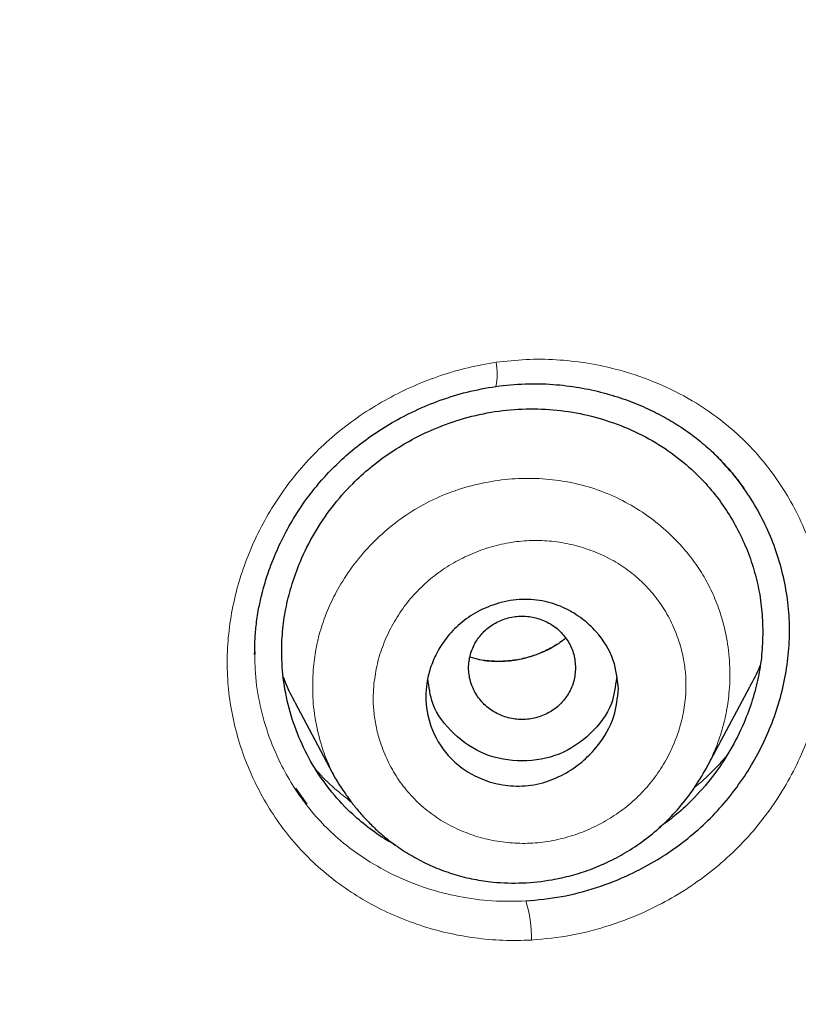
# Model space of a CAD drawing. Header units: millimetres. Extents: x 8 to 830, y 12 to 2106.
# Tile 430 of 624: x 487 to 494, y 1813 to 1823. Entities that reach past the tile are written whole.
import ezdxf

# ---------------------------------------------------------------- set-up
doc = ezdxf.new("R2010")
doc.units = ezdxf.units.MM

msp = doc.modelspace()

# ---------------------------------------------------------------- linework, layer by layer
at = {"color": 8, "linetype": 'Continuous', "lineweight": 0}
msp.add_line((489.2322, 1816.7909), (489.2329, 1816.7225), dxfattribs=at)
msp.add_line((489.2322, 1816.7909), (489.2329, 1816.7225), dxfattribs=at)
at = {"color": 7, "linetype": 'Continuous', "lineweight": 30}
for p, q in [((489.2329, 1816.7225), (489.2331, 1816.7007)), ((489.2329, 1816.7225), (489.2331, 1816.7007)), ((489.233, 1816.712), (489.233, 1816.7062)), ((489.233, 1816.712), (489.233, 1816.7062)), ((493.4479, 1815.6277), (493.8569, 1816.3947)), ((489.6046, 1816.2535), (489.9828, 1815.5437)), ((493.5165, 1815.5679), (493.5165, 1815.5679)), ((493.5165, 1815.5679), (493.5165, 1815.5679)), ((489.6122, 1815.4479), (489.717, 1815.2982)), ((489.6122, 1815.4479), (489.717, 1815.2982)), ((489.907, 1815.4688), (489.9071, 1815.4688)), ((489.907, 1815.4688), (489.9071, 1815.4688))]:
    msp.add_line(p, q, dxfattribs=at)
at = {"color": 8, "linetype": 'Continuous', "lineweight": 0}
for centre, radius, start, end in [((490.9863, 1819.3211), 0.5108, 346.64942, 12.06179), ((490.7568, 1814.0655), 1.0599, 358.07174, 18.14847)]:
    msp.add_arc(centre, radius, start, end, dxfattribs=at)
at = {"color": 7, "linetype": 'Continuous', "lineweight": 30}
for points, knots in [([(510.7345, 1777.283), (511.196, 1778.5113), (512.1144, 1780.956), (513.0981, 1784.7258), (513.8725, 1788.5069), (514.4563, 1792.2995), (514.9429, 1796.4852), (515.2975, 1801.0645), (515.5074, 1806.0295), (515.6025, 1811.5769), (515.5925, 1817.7062), (515.5808, 1824.4363), (515.4774, 1831.185), (515.1582, 1837.9628), (514.6141, 1843.6189), (513.9442, 1848.142), (513.2786, 1851.5396), (512.3994, 1854.9237), (511.2437, 1858.2683), (509.8264, 1861.3448), (508.149, 1864.1086), (506.2557, 1866.5237), (504.0457, 1868.669), (501.6067, 1870.5234), (499.0248, 1872.1214), (495.9035, 1873.724), (492.2173, 1875.2455), (487.9674, 1876.6144), (483.6514, 1877.6968), (479.2858, 1878.5243), (474.8847, 1879.0927), (470.4737, 1879.4169), (466.0811, 1879.5438), (461.7102, 1879.5546), (457.3392, 1879.5425), (452.9465, 1879.4146), (448.5357, 1879.0926), (444.1344, 1878.5252), (439.7689, 1877.6974), (435.4526, 1876.6159), (431.2032, 1875.2452), (427.5168, 1873.7246), (424.3955, 1872.1222), (421.8134, 1870.5248), (419.3748, 1868.6694), (417.1645, 1866.5249), (415.271, 1864.109), (413.594, 1861.3452), (412.1761, 1858.2686), (411.0209, 1854.9241), (410.1414, 1851.5401), (409.4759, 1848.1425), (408.8061, 1843.6193), (408.2616, 1837.9633), (407.9432, 1831.1854), (407.8394, 1824.4365), (407.8275, 1817.7065), (407.8173, 1811.1258), (407.9407, 1804.6729), (408.2877, 1798.3482), (408.8661, 1792.8889), (409.5849, 1788.3045), (410.3544, 1784.5914), (411.3287, 1780.8899), (412.232, 1778.4891), (412.6859, 1777.283)], [0, 0, 0, 0, 0.01422, 0.028301, 0.042283, 0.056188, 0.070046, 0.088148, 0.106186, 0.124159, 0.148558, 0.172923, 0.197399, 0.221993, 0.24671, 0.259145, 0.27167, 0.284302, 0.297067, 0.309991, 0.320883, 0.3319, 0.342924, 0.353811, 0.364567, 0.375221, 0.391058, 0.40678, 0.422432, 0.438055, 0.453668, 0.469227, 0.484683, 0.500001, 0.515318, 0.530774, 0.546334, 0.561944, 0.577571, 0.59322, 0.608942, 0.624779, 0.635434, 0.646191, 0.657076, 0.668103, 0.679114, 0.690014, 0.702933, 0.7157, 0.728331, 0.740856, 0.753291, 0.778008, 0.802602, 0.827078, 0.851444, 0.875842, 0.898728, 0.921719, 0.944802, 0.958463, 0.9722, 0.986034, 1, 1, 1, 1]), ([(510.7345, 1777.283), (511.196, 1778.5113), (512.1144, 1780.956), (513.0981, 1784.7258), (513.8725, 1788.5069), (514.4563, 1792.2995), (514.9429, 1796.4852), (515.2975, 1801.0645), (515.5074, 1806.0295), (515.6025, 1811.5769), (515.5925, 1817.7062), (515.5808, 1824.4363), (515.4774, 1831.185), (515.1582, 1837.9628), (514.6141, 1843.6189), (513.9442, 1848.142), (513.2786, 1851.5396), (512.3994, 1854.9237), (511.2437, 1858.2683), (509.8264, 1861.3448), (508.149, 1864.1086), (506.2557, 1866.5237), (504.0457, 1868.669), (501.6067, 1870.5234), (499.0248, 1872.1214), (495.9035, 1873.724), (492.2173, 1875.2455), (487.9674, 1876.6144), (483.6514, 1877.6968), (479.2858, 1878.5243), (474.8847, 1879.0927), (470.4737, 1879.4169), (466.0811, 1879.5438), (461.7102, 1879.5546), (457.3392, 1879.5425), (452.9465, 1879.4146), (448.5357, 1879.0926), (444.1344, 1878.5252), (439.7689, 1877.6974), (435.4526, 1876.6159), (431.2032, 1875.2452), (427.5168, 1873.7246), (424.3955, 1872.1222), (421.8134, 1870.5248), (419.3748, 1868.6694), (417.1645, 1866.5249), (415.271, 1864.109), (413.594, 1861.3452), (412.1761, 1858.2686), (411.0209, 1854.9241), (410.1414, 1851.5401), (409.4759, 1848.1425), (408.8061, 1843.6193), (408.2616, 1837.9633), (407.9432, 1831.1854), (407.8394, 1824.4365), (407.8275, 1817.7065), (407.8173, 1811.1258), (407.9407, 1804.6729), (408.2877, 1798.3482), (408.8661, 1792.8889), (409.5849, 1788.3045), (410.3544, 1784.5914), (411.3287, 1780.8899), (412.232, 1778.4891), (412.6859, 1777.283)], [0, 0, 0, 0, 0.01422, 0.028301, 0.042283, 0.056188, 0.070046, 0.088148, 0.106186, 0.124159, 0.148558, 0.172923, 0.197399, 0.221993, 0.24671, 0.259145, 0.27167, 0.284302, 0.297067, 0.309991, 0.320883, 0.3319, 0.342924, 0.353811, 0.364567, 0.375221, 0.391058, 0.40678, 0.422432, 0.438055, 0.453668, 0.469227, 0.484683, 0.500001, 0.515318, 0.530774, 0.546334, 0.561944, 0.577571, 0.59322, 0.608942, 0.624779, 0.635434, 0.646191, 0.657076, 0.668103, 0.679114, 0.690014, 0.702933, 0.7157, 0.728331, 0.740856, 0.753291, 0.778008, 0.802602, 0.827078, 0.851444, 0.875842, 0.898728, 0.921719, 0.944802, 0.958463, 0.9722, 0.986034, 1, 1, 1, 1]), ([(509.3423, 1777.4049), (509.7183, 1778.3924), (510.4698, 1780.3658), (511.3321, 1783.4065), (512.0458, 1786.4763), (512.6171, 1789.5709), (513.0767, 1792.6797), (513.5103, 1796.3921), (513.8592, 1800.711), (514.082, 1805.6321), (514.1824, 1810.777), (514.1877, 1816.1421), (514.1728, 1821.7311), (514.1152, 1827.3234), (513.9424, 1832.9205), (513.5875, 1838.5169), (513.0842, 1843.1695), (512.5192, 1846.875), (511.9914, 1849.6415), (511.3341, 1852.3856), (510.5188, 1855.0941), (509.5118, 1857.7456), (508.3826, 1860.0977), (507.1653, 1862.1408), (505.9164, 1863.8884), (504.5021, 1865.5141), (502.7581, 1867.1622), (500.6561, 1868.7706), (498.2049, 1870.3023), (495.4674, 1871.7247), (492.4542, 1873.021), (489.1781, 1874.1775), (485.8389, 1875.1431), (482.4531, 1875.9391), (478.7474, 1876.6301), (474.7215, 1877.1587), (470.3866, 1877.4866), (466.0475, 1877.6185), (461.7109, 1877.6317), (457.3736, 1877.6168), (453.0331, 1877.4839), (448.6974, 1877.1591), (444.6718, 1876.6304), (440.9669, 1875.9404), (437.5818, 1875.1439), (434.2431, 1874.1765), (430.9665, 1873.02), (427.9522, 1871.7254), (425.2152, 1870.3025), (422.7646, 1868.7707), (420.6639, 1867.1614), (418.9187, 1865.5147), (417.5059, 1863.8877), (416.2553, 1862.1413), (415.0394, 1860.0972), (413.9094, 1857.7456), (412.9024, 1855.0942), (412.0874, 1852.3857), (411.43, 1849.6416), (410.902, 1846.8752), (410.3372, 1843.1697), (409.8334, 1838.5173), (409.4791, 1832.9208), (409.3061, 1827.3237), (409.2483, 1821.7314), (409.2333, 1816.1424), (409.2386, 1810.8518), (409.3331, 1805.8564), (409.5372, 1801.1587), (409.8955, 1796.4662), (410.376, 1792.367), (410.9254, 1788.8629), (411.4883, 1785.9489), (412.1819, 1783.0587), (413.0111, 1780.1956), (413.7221, 1778.3357), (414.078, 1777.4049)], [0, 0, 0, 0, 0.011709, 0.0234, 0.035079, 0.046745, 0.058401, 0.070053, 0.08835, 0.106637, 0.124908, 0.145647, 0.166375, 0.187119, 0.207887, 0.228673, 0.249479, 0.259892, 0.270315, 0.28075, 0.291198, 0.301658, 0.31213, 0.319994, 0.327864, 0.335737, 0.343609, 0.354092, 0.364563, 0.37502, 0.38755, 0.400066, 0.41258, 0.425091, 0.437599, 0.45323, 0.468841, 0.484431, 0.499999, 0.515569, 0.531166, 0.546782, 0.562408, 0.574915, 0.587424, 0.599934, 0.612454, 0.624987, 0.635443, 0.645912, 0.656393, 0.664263, 0.672136, 0.680006, 0.687871, 0.698343, 0.708803, 0.71925, 0.729685, 0.740108, 0.750521, 0.771326, 0.792113, 0.81288, 0.833624, 0.854353, 0.875091, 0.892532, 0.909986, 0.927451, 0.944927, 0.955919, 0.966921, 0.977933, 0.988958, 1, 1, 1, 1]), ([(509.3423, 1777.4049), (509.7183, 1778.3924), (510.4698, 1780.3658), (511.3321, 1783.4065), (512.0458, 1786.4763), (512.6171, 1789.5709), (513.0767, 1792.6797), (513.5103, 1796.3921), (513.8592, 1800.711), (514.082, 1805.6321), (514.1824, 1810.777), (514.1877, 1816.1421), (514.1728, 1821.7311), (514.1152, 1827.3234), (513.9424, 1832.9205), (513.5875, 1838.5169), (513.0842, 1843.1695), (512.5192, 1846.875), (511.9914, 1849.6415), (511.3341, 1852.3856), (510.5188, 1855.0941), (509.5118, 1857.7456), (508.3826, 1860.0977), (507.1653, 1862.1408), (505.9164, 1863.8884), (504.5021, 1865.5141), (502.7581, 1867.1622), (500.6561, 1868.7706), (498.2049, 1870.3023), (495.4674, 1871.7247), (492.4542, 1873.021), (489.1781, 1874.1775), (485.8389, 1875.1431), (482.4531, 1875.9391), (478.7474, 1876.6301), (474.7215, 1877.1587), (470.3866, 1877.4866), (466.0475, 1877.6185), (461.7109, 1877.6317), (457.3736, 1877.6168), (453.0331, 1877.4839), (448.6974, 1877.1591), (444.6718, 1876.6304), (440.9669, 1875.9404), (437.5818, 1875.1439), (434.2431, 1874.1765), (430.9665, 1873.02), (427.9522, 1871.7254), (425.2152, 1870.3025), (422.7646, 1868.7707), (420.6639, 1867.1614), (418.9187, 1865.5147), (417.5059, 1863.8877), (416.2553, 1862.1413), (415.0394, 1860.0972), (413.9094, 1857.7456), (412.9024, 1855.0942), (412.0874, 1852.3857), (411.43, 1849.6416), (410.902, 1846.8752), (410.3372, 1843.1697), (409.8334, 1838.5173), (409.4791, 1832.9208), (409.3061, 1827.3237), (409.2483, 1821.7314), (409.2333, 1816.1424), (409.2386, 1810.8518), (409.3331, 1805.8564), (409.5372, 1801.1587), (409.8955, 1796.4662), (410.376, 1792.367), (410.9254, 1788.8629), (411.4883, 1785.9489), (412.1819, 1783.0587), (413.0111, 1780.1956), (413.7221, 1778.3357), (414.078, 1777.4049)], [0, 0, 0, 0, 0.011709, 0.0234, 0.035079, 0.046745, 0.058401, 0.070053, 0.08835, 0.106637, 0.124908, 0.145647, 0.166375, 0.187119, 0.207887, 0.228673, 0.249479, 0.259892, 0.270315, 0.28075, 0.291198, 0.301658, 0.31213, 0.319994, 0.327864, 0.335737, 0.343609, 0.354092, 0.364563, 0.37502, 0.38755, 0.400066, 0.41258, 0.425091, 0.437599, 0.45323, 0.468841, 0.484431, 0.499999, 0.515569, 0.531166, 0.546782, 0.562408, 0.574915, 0.587424, 0.599934, 0.612454, 0.624987, 0.635443, 0.645912, 0.656393, 0.664263, 0.672136, 0.680006, 0.687871, 0.698343, 0.708803, 0.71925, 0.729685, 0.740108, 0.750521, 0.771326, 0.792113, 0.81288, 0.833624, 0.854353, 0.875091, 0.892532, 0.909986, 0.927451, 0.944927, 0.955919, 0.966921, 0.977933, 0.988958, 1, 1, 1, 1]), ([(508.3202, 1777.3359), (508.7985, 1778.4952), (509.7545, 1780.8126), (510.788, 1784.4226), (511.6166, 1788.0801), (512.2464, 1791.7765), (512.7756, 1795.8703), (513.1697, 1800.3591), (513.417, 1805.2416), (513.5453, 1810.7256), (513.5585, 1816.8085), (513.5606, 1823.49), (513.4743, 1830.1716), (513.1667, 1836.8495), (512.6311, 1842.4042), (511.9673, 1846.826), (511.3019, 1850.1163), (510.4321, 1853.3565), (509.3065, 1856.5263), (507.9429, 1859.4109), (506.3599, 1861.974), (504.5983, 1864.1964), (502.5595, 1866.1824), (500.3025, 1867.9285), (497.8838, 1869.4473), (494.9213, 1870.9911), (491.3953, 1872.4735), (487.3101, 1873.8118), (483.1507, 1874.8777), (478.9236, 1875.6925), (474.6437, 1876.2589), (470.3355, 1876.5862), (466.0213, 1876.7151), (463.1471, 1876.7218), (461.71, 1876.7251)], [0, 0, 0, 0, 0.027961, 0.055896, 0.083926, 0.111994, 0.13998, 0.176562, 0.213145, 0.249758, 0.299733, 0.349715, 0.399667, 0.449587, 0.499558, 0.524633, 0.549704, 0.574672, 0.599627, 0.624766, 0.645672, 0.666497, 0.687479, 0.708392, 0.729201, 0.750078, 0.781476, 0.812638, 0.843742, 0.874921, 0.906237, 0.937548, 0.968776, 1, 1, 1, 1]), ([(508.2107, 1777.3286), (508.6915, 1778.4907), (509.6516, 1780.811), (510.687, 1784.424), (511.5166, 1788.0821), (512.1472, 1791.781), (512.6769, 1795.88), (513.0712, 1800.3736), (513.3179, 1805.2581), (513.4455, 1810.7407), (513.4585, 1816.8209), (513.4606, 1823.4995), (513.3738, 1830.1771), (513.066, 1836.846), (512.531, 1842.3872), (511.8703, 1846.7991), (511.2047, 1850.0886), (510.3331, 1853.3346), (509.2045, 1856.5081), (507.839, 1859.3893), (506.2563, 1861.9448), (504.4955, 1864.1581), (502.4585, 1866.1349), (500.2046, 1867.8723), (497.7903, 1869.3832), (494.834, 1870.9189), (491.3161, 1872.3935), (487.2412, 1873.7249), (483.0927, 1874.7853), (478.8769, 1875.5958), (474.6084, 1876.1589), (470.3119, 1876.4841), (466.0095, 1876.6122), (463.1431, 1876.6188), (461.71, 1876.6221)], [0, 0, 0, 0, 0.02807, 0.056049, 0.084097, 0.11222, 0.14029, 0.176957, 0.213595, 0.25024, 0.300239, 0.350256, 0.400249, 0.450165, 0.500053, 0.525046, 0.550147, 0.575233, 0.600252, 0.625384, 0.646253, 0.667044, 0.687993, 0.70887, 0.729645, 0.750488, 0.781834, 0.812944, 0.843996, 0.875125, 0.90639, 0.93765, 0.968827, 1, 1, 1, 1]), ([(489.2302, 1816.6976), (489.2306, 1816.7389), (489.2315, 1816.8258), (489.2426, 1816.9689), (489.264, 1817.1136), (489.2964, 1817.2613), (489.339, 1817.4127), (489.3998, 1817.584), (489.4835, 1817.7734), (489.595, 1817.9772), (489.7213, 1818.1639), (489.8558, 1818.3296), (489.9914, 1818.4724), (490.1463, 1818.6116), (490.3212, 1818.7447), (490.5162, 1818.8689), (490.7312, 1818.9812), (490.9654, 1819.0775), (491.2175, 1819.1564), (491.3935, 1819.1873), (491.4833, 1819.2031)], [0, 0, 0, 0, 0.037125, 0.078028, 0.122907, 0.159777, 0.202775, 0.252497, 0.308926, 0.372009, 0.441661, 0.491715, 0.544686, 0.600645, 0.659642, 0.7217, 0.786814, 0.854945, 0.92603, 1, 1, 1, 1]), ([(489.2302, 1816.6976), (489.2306, 1816.7389), (489.2315, 1816.8258), (489.2426, 1816.9689), (489.264, 1817.1136), (489.2964, 1817.2613), (489.339, 1817.4127), (489.3998, 1817.584), (489.4835, 1817.7734), (489.595, 1817.9772), (489.7213, 1818.1639), (489.8558, 1818.3296), (489.9914, 1818.4724), (490.1463, 1818.6116), (490.3212, 1818.7447), (490.5162, 1818.8689), (490.7312, 1818.9812), (490.9654, 1819.0775), (491.2175, 1819.1564), (491.3935, 1819.1873), (491.4833, 1819.2031)], [0, 0, 0, 0, 0.037125, 0.078028, 0.122907, 0.159777, 0.202775, 0.252497, 0.308926, 0.372009, 0.441661, 0.491715, 0.544686, 0.600645, 0.659642, 0.7217, 0.786814, 0.854945, 0.92603, 1, 1, 1, 1]), ([(491.4833, 1819.2031), (491.575, 1819.2132), (491.7538, 1819.233), (492.0156, 1819.2255), (492.2603, 1819.1962), (492.4864, 1819.1471), (492.6928, 1819.0832), (492.8791, 1819.0082), (493.0453, 1818.9257), (493.2059, 1818.8303), (493.3565, 1818.7234), (493.4927, 1818.6072), (493.6018, 1818.4985), (493.6874, 1818.4013), (493.7529, 1818.3189), (493.7886, 1818.2692), (493.8042, 1818.2474)], [0, 0, 0, 0, 0.101821, 0.198659, 0.290436, 0.377024, 0.458301, 0.534181, 0.604622, 0.669624, 0.747875, 0.816734, 0.876365, 0.926785, 0.967995, 1, 1, 1, 1]), ([(491.4833, 1819.2031), (491.575, 1819.2132), (491.7538, 1819.233), (492.0156, 1819.2255), (492.2603, 1819.1962), (492.4864, 1819.1471), (492.6928, 1819.0832), (492.8791, 1819.0082), (493.0453, 1818.9257), (493.2059, 1818.8303), (493.3565, 1818.7234), (493.4927, 1818.6072), (493.6018, 1818.4985), (493.6874, 1818.4013), (493.7529, 1818.3189), (493.7886, 1818.2692), (493.8042, 1818.2474)], [0, 0, 0, 0, 0.101821, 0.198659, 0.290436, 0.377024, 0.458301, 0.534181, 0.604622, 0.669624, 0.747875, 0.816734, 0.876365, 0.926785, 0.967995, 1, 1, 1, 1]), ([(490.5449, 1814.9195), (490.5249, 1814.9299), (490.442, 1814.973), (490.3074, 1815.0677), (490.1256, 1815.2178), (489.9477, 1815.4069), (489.7833, 1815.6384), (489.6523, 1815.8916), (489.5551, 1816.1601), (489.4961, 1816.4394), (489.4782, 1816.7001), (489.49, 1816.9379), (489.5229, 1817.1507), (489.5781, 1817.3617), (489.6624, 1817.5904), (489.7834, 1817.832), (489.9474, 1818.0762), (490.1255, 1818.2799), (490.3077, 1818.4455), (490.4854, 1818.5787), (490.6749, 1818.6955), (490.897, 1818.8052), (491.1518, 1818.8997), (491.4391, 1818.9673), (491.7302, 1818.9972), (492.0213, 1818.9909), (492.3087, 1818.9472), (492.5874, 1818.8669), (492.8527, 1818.7535), (493.0983, 1818.607), (493.3011, 1818.4447), (493.466, 1818.2773), (493.5977, 1818.1117), (493.7117, 1817.9322), (493.8071, 1817.7415), (493.8831, 1817.5419), (493.9375, 1817.3353), (493.9725, 1817.1241), (493.9769, 1816.9809), (493.9791, 1816.9098)], [0, 0, 0, 0, 0.007441, 0.030888, 0.054395, 0.085847, 0.117185, 0.148966, 0.18079, 0.212128, 0.243542, 0.267008, 0.290433, 0.31406, 0.338121, 0.369561, 0.401247, 0.432621, 0.456119, 0.479916, 0.503538, 0.527147, 0.559021, 0.590362, 0.621701, 0.65318, 0.684524, 0.716256, 0.748134, 0.779485, 0.810843, 0.834408, 0.857872, 0.881473, 0.905444, 0.929064, 0.952694, 0.976501, 1, 1, 1, 1]), ([(490.5449, 1814.9195), (490.5249, 1814.9299), (490.442, 1814.973), (490.3074, 1815.0677), (490.1256, 1815.2178), (489.9477, 1815.4069), (489.7833, 1815.6384), (489.6523, 1815.8916), (489.5551, 1816.1601), (489.4961, 1816.4394), (489.4782, 1816.7001), (489.49, 1816.9379), (489.5229, 1817.1507), (489.5781, 1817.3617), (489.6624, 1817.5904), (489.7834, 1817.832), (489.9474, 1818.0762), (490.1255, 1818.2799), (490.3077, 1818.4455), (490.4854, 1818.5787), (490.6749, 1818.6955), (490.897, 1818.8052), (491.1518, 1818.8997), (491.4391, 1818.9673), (491.7302, 1818.9972), (492.0213, 1818.9909), (492.3087, 1818.9472), (492.5874, 1818.8669), (492.8527, 1818.7535), (493.0983, 1818.607), (493.3011, 1818.4447), (493.466, 1818.2773), (493.5977, 1818.1117), (493.7117, 1817.9322), (493.8071, 1817.7415), (493.8831, 1817.5419), (493.9375, 1817.3353), (493.9725, 1817.1241), (493.9769, 1816.9809), (493.9791, 1816.9098)], [0, 0, 0, 0, 0.007441, 0.030888, 0.054395, 0.085847, 0.117185, 0.148966, 0.18079, 0.212128, 0.243542, 0.267008, 0.290433, 0.31406, 0.338121, 0.369561, 0.401247, 0.432621, 0.456119, 0.479916, 0.503538, 0.527147, 0.559021, 0.590362, 0.621701, 0.65318, 0.684524, 0.716256, 0.748134, 0.779485, 0.810843, 0.834408, 0.857872, 0.881473, 0.905444, 0.929064, 0.952694, 0.976501, 1, 1, 1, 1]), ([(491.764, 1814.3956), (491.8756, 1814.4063), (492.0988, 1814.4276), (492.4264, 1814.5145), (492.7157, 1814.6283), (492.9656, 1814.7602), (493.1783, 1814.8992), (493.3764, 1815.0577), (493.5575, 1815.2347), (493.7193, 1815.4288), (493.8612, 1815.6374), (493.9818, 1815.8582), (494.0803, 1816.0888), (494.1553, 1816.3268), (494.2059, 1816.5699), (494.2308, 1816.8156), (494.2288, 1817.0615), (494.1995, 1817.3047), (494.1449, 1817.5428), (494.066, 1817.7732), (493.9641, 1817.994), (493.8397, 1818.2024), (493.7014, 1818.391), (493.5951, 1818.5008), (493.545, 1818.5525)], [0, 0, 0, 0, 0.05838, 0.116767, 0.175138, 0.218881, 0.262558, 0.306166, 0.349733, 0.393329, 0.436987, 0.480691, 0.524409, 0.568109, 0.611768, 0.655393, 0.699033, 0.742713, 0.786414, 0.83014, 0.873865, 0.917555, 0.961181, 1, 1, 1, 1]), ([(491.764, 1814.3956), (491.8756, 1814.4063), (492.0988, 1814.4276), (492.4264, 1814.5145), (492.7157, 1814.6283), (492.9656, 1814.7602), (493.1783, 1814.8992), (493.3764, 1815.0577), (493.5575, 1815.2347), (493.7193, 1815.4288), (493.8612, 1815.6374), (493.9818, 1815.8582), (494.0803, 1816.0888), (494.1553, 1816.3268), (494.2059, 1816.5699), (494.2308, 1816.8156), (494.2288, 1817.0615), (494.1995, 1817.3047), (494.1449, 1817.5428), (494.066, 1817.7732), (493.9641, 1817.994), (493.8397, 1818.2024), (493.7014, 1818.391), (493.5951, 1818.5008), (493.545, 1818.5525)], [0, 0, 0, 0, 0.05838, 0.116767, 0.175138, 0.218881, 0.262558, 0.306166, 0.349733, 0.393329, 0.436987, 0.480691, 0.524409, 0.568109, 0.611768, 0.655393, 0.699033, 0.742713, 0.786414, 0.83014, 0.873865, 0.917555, 0.961181, 1, 1, 1, 1]), ([(492.6296, 1816.3783), (492.6206, 1816.2912), (492.6009, 1816.0991), (492.4668, 1815.8715), (492.3054, 1815.7019), (492.1435, 1815.5855), (491.9481, 1815.4984), (491.733, 1815.4603), (491.5211, 1815.4774), (491.3305, 1815.5369), (491.1674, 1815.6302), (490.9984, 1815.783), (490.8647, 1816.0101), (490.822, 1816.2528), (490.8368, 1816.4359), (490.8694, 1816.5725), (490.9291, 1816.7153), (491.0204, 1816.8587), (491.1481, 1816.9921), (491.3128, 1817.1049), (491.5104, 1817.1857), (491.7273, 1817.2219), (491.9419, 1817.2024), (492.1328, 1817.1355), (492.2936, 1817.0366), (492.4582, 1816.8827), (492.5988, 1816.6641), (492.6199, 1816.4684), (492.6296, 1816.3783)], [0, 0, 0, 0, 0.047338, 0.104345, 0.136715, 0.17178, 0.209382, 0.249351, 0.287026, 0.323017, 0.357109, 0.38932, 0.44823, 0.500098, 0.522933, 0.5481, 0.575799, 0.605828, 0.638461, 0.673392, 0.710945, 0.75097, 0.78956, 0.825931, 0.860363, 0.892532, 0.950504, 1, 1, 1, 1]), ([(492.2296, 1816.5736), (492.2261, 1816.6157), (492.2192, 1816.6999), (492.1667, 1816.8176), (492.0875, 1816.9192), (491.9821, 1816.9962), (491.8604, 1817.045), (491.7295, 1817.0623), (491.5988, 1817.045), (491.477, 1816.9962), (491.3718, 1816.9192), (491.292, 1816.8176), (491.2415, 1816.6999), (491.2236, 1816.5736), (491.2415, 1816.4472), (491.292, 1816.3296), (491.3718, 1816.228), (491.477, 1816.1509), (491.5988, 1816.1022), (491.7295, 1816.0848), (491.8604, 1816.1022), (491.9821, 1816.1509), (492.0875, 1816.228), (492.1667, 1816.3296), (492.2192, 1816.4472), (492.2261, 1816.5315), (492.2296, 1816.5736)], [0, 0, 0, 0, 0.041659, 0.083341, 0.125, 0.166659, 0.208341, 0.25, 0.291659, 0.333341, 0.375, 0.416659, 0.458341, 0.5, 0.541659, 0.583341, 0.625, 0.666659, 0.708341, 0.75, 0.791659, 0.833341, 0.875, 0.916659, 0.958341, 1, 1, 1, 1]), ([(493.9791, 1816.9098), (493.977, 1816.8381), (493.9728, 1816.6951), (493.9384, 1816.4812), (493.8834, 1816.2695), (493.7983, 1816.0398), (493.6778, 1815.7982), (493.5136, 1815.5535), (493.335, 1815.3511), (493.1668, 1815.1942), (493.0608, 1815.1171), (493.0142, 1815.0832)], [0, 0, 0, 0, 0.102062, 0.203743, 0.306113, 0.41022, 0.547164, 0.682589, 0.818896, 0.920441, 1, 1, 1, 1]), ([(493.9791, 1816.9098), (493.977, 1816.8381), (493.9728, 1816.6951), (493.9384, 1816.4812), (493.8834, 1816.2695), (493.7983, 1816.0398), (493.6778, 1815.7982), (493.5136, 1815.5535), (493.335, 1815.3511), (493.1668, 1815.1942), (493.0608, 1815.1171), (493.0142, 1815.0832)], [0, 0, 0, 0, 0.102062, 0.203743, 0.306113, 0.41022, 0.547164, 0.682589, 0.818896, 0.920441, 1, 1, 1, 1]), ([(492.1351, 1816.8492), (492.1273, 1816.8425), (492.0841, 1816.806), (491.9947, 1816.7539), (491.8692, 1816.6958), (491.7372, 1816.6566), (491.6025, 1816.6348), (491.4673, 1816.6318), (491.3461, 1816.6433), (491.2734, 1816.6637), (491.2433, 1816.6722)], [0, 0, 0, 0, 0.0323792, 0.1772371, 0.3223478, 0.4666819, 0.6104713, 0.7541587, 0.8981304, 1, 1, 1, 1]), ([(493.953, 1816.5976), (493.9511, 1816.5923), (493.9251, 1816.5224), (493.8891, 1816.4563), (493.8559, 1816.3952)], [0, 0, 0, 0, 0.075454, 1, 1, 1, 1]), ([(489.6057, 1816.254), (489.5765, 1816.3084), (489.536, 1816.3836), (489.5074, 1816.4642), (489.4995, 1816.4866)], [0, 0, 0, 0, 0.72202, 1, 1, 1, 1]), ([(492.6111, 1816.4811), (492.6012, 1816.3988), (492.5779, 1816.2027), (492.378, 1815.9453), (492.0861, 1815.7448), (491.73, 1815.6842), (491.3739, 1815.7442), (491.0818, 1815.9448), (490.8827, 1816.1997), (490.8591, 1816.3934), (490.8495, 1816.473)], [0, 0, 0, 0, 0.097366, 0.231935, 0.366768, 0.501389, 0.636265, 0.770739, 0.905844, 1, 1, 1, 1]), ([(489.981, 1815.5471), (489.9963, 1815.5207), (490.0254, 1815.4702), (490.0817, 1815.3917), (490.1389, 1815.3119), (490.2049, 1815.2288), (490.283, 1815.1422), (490.3741, 1815.0534), (490.4839, 1814.9605), (490.6146, 1814.8665), (490.7658, 1814.7771), (490.9294, 1814.7001), (491.1008, 1814.6392), (491.2778, 1814.5958), (491.4889, 1814.565), (491.7345, 1814.5581), (491.98, 1814.5844), (492.1916, 1814.6314), (492.3708, 1814.6886), (492.5476, 1814.7636), (492.7213, 1814.8583), (492.8895, 1814.9733), (493.0501, 1815.1087), (493.1999, 1815.2647), (493.3379, 1815.4399), (493.4132, 1815.5702), (493.4514, 1815.6363)], [0, 0, 0, 0, 0.022707, 0.043397, 0.067013, 0.092477, 0.120534, 0.151176, 0.18438, 0.224224, 0.266973, 0.310377, 0.353578, 0.39668, 0.439854, 0.50474, 0.569775, 0.613206, 0.6568, 0.701554, 0.747695, 0.795189, 0.84412, 0.894545, 0.946497, 1, 1, 1, 1])]:
    msp.add_open_spline(points, degree=3, knots=knots, dxfattribs=at)
at = {"color": 8, "linetype": 'Continuous', "lineweight": 0}
for points, knots in [([(461.7102, 1877.1064), (463.6334, 1877.1007), (467.4701, 1877.0893), (473.2076, 1876.8043), (478.4196, 1876.1682), (483.1015, 1875.2722), (487.2786, 1874.2081), (491.401, 1872.8658), (494.9685, 1871.3724), (497.9684, 1869.8161), (500.4223, 1868.2829), (502.7162, 1866.525), (504.7799, 1864.5163), (506.5768, 1862.2804), (508.1983, 1859.7003), (509.5923, 1856.7901), (510.7438, 1853.5877), (511.6352, 1850.3096), (512.3167, 1846.9835), (512.9942, 1842.5268), (513.5405, 1836.9357), (513.855, 1830.217), (513.944, 1823.4955), (513.9426, 1816.7731), (513.9267, 1810.2038), (513.7534, 1803.7983), (513.3469, 1797.5794), (512.7111, 1792.2591), (511.939, 1787.835), (511.125, 1784.2867), (510.1148, 1780.7691), (509.1872, 1778.5013), (508.7216, 1777.3629)], [0, 0, 0, 0, 0.041621, 0.083027, 0.124254, 0.155187, 0.186259, 0.217684, 0.249258, 0.270278, 0.291311, 0.312423, 0.333508, 0.354515, 0.375614, 0.400882, 0.426039, 0.451271, 0.476543, 0.501735, 0.551843, 0.601883, 0.651941, 0.702019, 0.752119, 0.798831, 0.845298, 0.891449, 0.918531, 0.94558, 0.97268, 1, 1, 1, 1]), ([(507.5961, 1777.288), (508.0351, 1778.3202), (508.9099, 1780.3767), (509.8851, 1783.5682), (510.6842, 1786.7899), (511.314, 1790.0483), (511.9185, 1794.0628), (512.4186, 1798.8363), (512.745, 1804.3599), (512.8897, 1809.8863), (512.9176, 1815.4127), (512.9177, 1820.9416), (512.8914, 1826.4761), (512.7562, 1832.0134), (512.4471, 1837.5452), (511.9877, 1842.1394), (511.4638, 1845.7927), (510.9635, 1848.5171), (510.3313, 1851.2226), (509.5437, 1853.897), (508.5653, 1856.5144), (507.4635, 1858.8332), (506.2733, 1860.8484), (505.0493, 1862.5697), (503.6682, 1864.1664), (501.9731, 1865.7816), (499.9258, 1867.3626), (497.5262, 1868.8719), (494.8407, 1870.2722), (491.8857, 1871.5468), (488.6691, 1872.6808), (485.3851, 1873.6292), (482.0559, 1874.4135), (478.4216, 1875.0867), (474.4815, 1875.6014), (470.2371, 1875.9191), (465.9771, 1876.0442), (463.1334, 1876.0522), (461.71, 1876.0563)], [0, 0, 0, 0, 0.025187, 0.050179, 0.075123, 0.100094, 0.125136, 0.166903, 0.208626, 0.250313, 0.291969, 0.333625, 0.37529, 0.416998, 0.458703, 0.500331, 0.521117, 0.541911, 0.562756, 0.58369, 0.604635, 0.625533, 0.64124, 0.657021, 0.672697, 0.688253, 0.709036, 0.729951, 0.750861, 0.775791, 0.800731, 0.825772, 0.850789, 0.87571, 0.906738, 0.93776, 0.968848, 1, 1, 1, 1]), ([(507.5961, 1777.288), (508.0351, 1778.3202), (508.9099, 1780.3767), (509.8851, 1783.5682), (510.6842, 1786.7899), (511.314, 1790.0483), (511.9185, 1794.0628), (512.4186, 1798.8363), (512.745, 1804.3599), (512.8897, 1809.8863), (512.9176, 1815.4127), (512.9177, 1820.9416), (512.8914, 1826.4761), (512.7562, 1832.0134), (512.4471, 1837.5452), (511.9877, 1842.1394), (511.4638, 1845.7927), (510.9635, 1848.5171), (510.3313, 1851.2226), (509.5437, 1853.897), (508.5653, 1856.5144), (507.4635, 1858.8332), (506.2733, 1860.8484), (505.0493, 1862.5697), (503.6682, 1864.1664), (501.9731, 1865.7816), (499.9258, 1867.3626), (497.5262, 1868.8719), (494.8407, 1870.2722), (491.8857, 1871.5468), (488.6691, 1872.6808), (485.3851, 1873.6292), (482.0559, 1874.4135), (478.4216, 1875.0867), (474.4815, 1875.6014), (470.2371, 1875.9191), (465.9771, 1876.0442), (463.1334, 1876.0522), (461.71, 1876.0563)], [0, 0, 0, 0, 0.025187, 0.050179, 0.075123, 0.100094, 0.125136, 0.166903, 0.208626, 0.250313, 0.291969, 0.333625, 0.37529, 0.416998, 0.458703, 0.500331, 0.521117, 0.541911, 0.562756, 0.58369, 0.604635, 0.625533, 0.64124, 0.657021, 0.672697, 0.688253, 0.709036, 0.729951, 0.750861, 0.775791, 0.800731, 0.825772, 0.850789, 0.87571, 0.906738, 0.93776, 0.968848, 1, 1, 1, 1]), ([(491.4858, 1819.4278), (491.5793, 1819.4385), (491.7663, 1819.4598), (492.0477, 1819.4557), (492.3263, 1819.4262), (492.63, 1819.3634), (492.9526, 1819.2577), (493.2839, 1819.0984), (493.5631, 1818.9138), (493.792, 1818.716), (493.9769, 1818.5169), (494.1396, 1818.2992), (494.2789, 1818.0655), (494.3935, 1817.8181), (494.4821, 1817.5597), (494.5434, 1817.2925), (494.5763, 1817.0193), (494.5787, 1816.7431), (494.5508, 1816.4671), (494.4942, 1816.1943), (494.4102, 1815.9273), (494.2999, 1815.6687), (494.1645, 1815.4211), (494.0054, 1815.1871), (493.8237, 1814.9694), (493.6206, 1814.7709), (493.3985, 1814.5933), (493.1603, 1814.4376), (492.8806, 1814.2899), (492.557, 1814.1627), (492.1905, 1814.0655), (491.9409, 1814.0417), (491.8161, 1814.0298)], [0, 0, 0, 0, 0.031251, 0.062529, 0.093843, 0.12518, 0.166933, 0.208603, 0.25015, 0.281278, 0.312434, 0.343639, 0.37489, 0.406171, 0.437466, 0.468767, 0.500085, 0.531378, 0.562635, 0.593895, 0.62517, 0.656451, 0.687721, 0.718965, 0.750179, 0.781366, 0.812553, 0.843767, 0.87501, 0.916679, 0.958346, 1, 1, 1, 1]), ([(491.4858, 1819.4278), (491.5793, 1819.4385), (491.7663, 1819.4598), (492.0477, 1819.4557), (492.3263, 1819.4262), (492.63, 1819.3634), (492.9526, 1819.2577), (493.2839, 1819.0984), (493.5631, 1818.9138), (493.792, 1818.716), (493.9769, 1818.5169), (494.1396, 1818.2992), (494.2789, 1818.0655), (494.3935, 1817.8181), (494.4821, 1817.5597), (494.5434, 1817.2925), (494.5763, 1817.0193), (494.5787, 1816.7431), (494.5508, 1816.4671), (494.4942, 1816.1943), (494.4102, 1815.9273), (494.2999, 1815.6687), (494.1645, 1815.4211), (494.0054, 1815.1871), (493.8237, 1814.9694), (493.6206, 1814.7709), (493.3985, 1814.5933), (493.1603, 1814.4376), (492.8806, 1814.2899), (492.557, 1814.1627), (492.1905, 1814.0655), (491.9409, 1814.0417), (491.8161, 1814.0298)], [0, 0, 0, 0, 0.031251, 0.062529, 0.093843, 0.12518, 0.166933, 0.208603, 0.25015, 0.281278, 0.312434, 0.343639, 0.37489, 0.406171, 0.437466, 0.468767, 0.500085, 0.531378, 0.562635, 0.593895, 0.62517, 0.656451, 0.687721, 0.718965, 0.750179, 0.781366, 0.812553, 0.843767, 0.87501, 0.916679, 0.958346, 1, 1, 1, 1]), ([(491.8161, 1814.0298), (491.7275, 1814.0273), (491.5502, 1814.0223), (491.2863, 1814.0467), (491.0268, 1814.0936), (490.7739, 1814.1646), (490.5296, 1814.2583), (490.296, 1814.3741), (490.0753, 1814.5114), (489.8696, 1814.669), (489.6817, 1814.8467), (489.5138, 1815.0425), (489.3665, 1815.2541), (489.2409, 1815.479), (489.1379, 1815.7153), (489.0584, 1815.9605), (489.0034, 1816.2125), (488.9737, 1816.4692), (488.971, 1816.7286), (488.9951, 1816.9881), (489.0447, 1817.2455), (489.119, 1817.4986), (489.2169, 1817.7448), (489.3374, 1817.9819), (489.4795, 1818.2075), (489.6423, 1818.4194), (489.8252, 1818.615), (490.0262, 1818.7928), (490.243, 1818.9519), (490.4733, 1819.0913), (490.715, 1819.2102), (490.9657, 1819.3069), (491.223, 1819.3826), (491.3983, 1819.4127), (491.4858, 1819.4278)], [0, 0, 0, 0, 0.031317, 0.062609, 0.093897, 0.125187, 0.156479, 0.187768, 0.219058, 0.250365, 0.281665, 0.312945, 0.344225, 0.375502, 0.406761, 0.437981, 0.469147, 0.500256, 0.531352, 0.562498, 0.593708, 0.624973, 0.656266, 0.687555, 0.71881, 0.750014, 0.781192, 0.812401, 0.843654, 0.874945, 0.906252, 0.937545, 0.9688, 1, 1, 1, 1]), ([(491.8161, 1814.0298), (491.7275, 1814.0273), (491.5502, 1814.0223), (491.2863, 1814.0467), (491.0268, 1814.0936), (490.7739, 1814.1646), (490.5296, 1814.2583), (490.296, 1814.3741), (490.0753, 1814.5114), (489.8696, 1814.669), (489.6817, 1814.8467), (489.5138, 1815.0425), (489.3665, 1815.2541), (489.2409, 1815.479), (489.1379, 1815.7153), (489.0584, 1815.9605), (489.0034, 1816.2125), (488.9737, 1816.4692), (488.971, 1816.7286), (488.9951, 1816.9881), (489.0447, 1817.2455), (489.119, 1817.4986), (489.2169, 1817.7448), (489.3374, 1817.9819), (489.4795, 1818.2075), (489.6423, 1818.4194), (489.8252, 1818.615), (490.0262, 1818.7928), (490.243, 1818.9519), (490.4733, 1819.0913), (490.715, 1819.2102), (490.9657, 1819.3069), (491.223, 1819.3826), (491.3983, 1819.4127), (491.4858, 1819.4278)], [0, 0, 0, 0, 0.031317, 0.062609, 0.093897, 0.125187, 0.156479, 0.187768, 0.219058, 0.250365, 0.281665, 0.312945, 0.344225, 0.375502, 0.406761, 0.437981, 0.469147, 0.500256, 0.531352, 0.562498, 0.593708, 0.624973, 0.656266, 0.687555, 0.71881, 0.750014, 0.781192, 0.812401, 0.843654, 0.874945, 0.906252, 0.937545, 0.9688, 1, 1, 1, 1]), ([(489.7801, 1816.5827), (489.7879, 1816.6451), (489.8035, 1816.77), (489.8513, 1816.9538), (489.9173, 1817.1323), (490.0112, 1817.3225), (490.1379, 1817.5194), (490.3025, 1817.7157), (490.4902, 1817.8903), (490.6979, 1818.0402), (490.9229, 1818.1623), (491.1621, 1818.2536), (491.4109, 1818.3146), (491.6649, 1818.3451), (491.9193, 1818.3447), (492.1696, 1818.3133), (492.4116, 1818.2499), (492.6415, 1818.1547), (492.8569, 1818.0309), (493.0545, 1817.8807), (493.2159, 1817.7211), (493.3442, 1817.5605), (493.4439, 1817.4051), (493.526, 1817.2398), (493.5973, 1817.0474), (493.6501, 1816.8271), (493.6754, 1816.5805), (493.6687, 1816.3527), (493.6387, 1816.1473), (493.5926, 1815.9658), (493.5305, 1815.7931), (493.4756, 1815.6851), (493.4491, 1815.6332)], [0, 0, 0, 0, 0.0281492, 0.056276, 0.0843896, 0.1124659, 0.1498518, 0.1871835, 0.2244147, 0.2614974, 0.2984221, 0.3354107, 0.3725418, 0.4097252, 0.4468377, 0.4837617, 0.5204349, 0.5571856, 0.5941464, 0.631234, 0.6683542, 0.6961819, 0.7239828, 0.7517786, 0.7795985, 0.8167277, 0.8538801, 0.8909997, 0.9187984, 0.9465502, 0.9742741, 1, 1, 1, 1]), ([(490.3452, 1816.4259), (490.3418, 1816.3795), (490.335, 1816.2868), (490.3435, 1816.1479), (490.3659, 1816.0099), (490.4067, 1815.8604), (490.4705, 1815.7022), (490.5615, 1815.5419), (490.6733, 1815.3956), (490.8041, 1815.2668), (490.9531, 1815.1566), (491.1172, 1815.0671), (491.2922, 1814.9986), (491.4748, 1814.9531), (491.6622, 1814.9316), (491.8518, 1814.9337), (492.041, 1814.9603), (492.2265, 1815.011), (492.4052, 1815.0835), (492.5735, 1815.1772), (492.7284, 1815.2905), (492.8679, 1815.4218), (492.9892, 1815.5704), (493.0904, 1815.7337), (493.1706, 1815.9073), (493.227, 1816.0884), (493.2556, 1816.2579), (493.2635, 1816.4129), (493.256, 1816.5517), (493.2337, 1816.6891), (493.1931, 1816.8383), (493.1301, 1816.9959), (493.0387, 1817.1559), (492.9269, 1817.3012), (492.7961, 1817.43), (492.647, 1817.5398), (492.4832, 1817.6289), (492.3077, 1817.6971), (492.1254, 1817.7428), (491.9379, 1817.7654), (491.7488, 1817.7634), (491.5597, 1817.737), (491.374, 1817.6863), (491.195, 1817.614), (491.0266, 1817.5206), (490.8717, 1817.4074), (490.7321, 1817.2762), (490.6106, 1817.1279), (490.5093, 1816.9652), (490.4295, 1816.7918), (490.3716, 1816.611), (490.354, 1816.4876), (490.3452, 1816.4259)], [0, 0, 0, 0, 0.0155561, 0.0310784, 0.0467339, 0.0626859, 0.0834757, 0.1044725, 0.125166, 0.1458601, 0.1665463, 0.1875992, 0.2085949, 0.2293106, 0.2500906, 0.270886, 0.2915884, 0.3125524, 0.3335223, 0.3542367, 0.3750386, 0.3957542, 0.4164476, 0.4374941, 0.4585679, 0.4793206, 0.500124, 0.5157306, 0.5312427, 0.5468259, 0.5626431, 0.5835851, 0.6043026, 0.6251541, 0.6457571, 0.6664523, 0.6876117, 0.7083945, 0.7293848, 0.7500637, 0.7708071, 0.7914877, 0.8124625, 0.8334962, 0.8542017, 0.8749228, 0.895732, 0.9164219, 0.9373611, 0.9584405, 0.9791999, 1, 1, 1, 1]), ([(492.1339, 1816.8508), (492.1092, 1816.8305), (492.0347, 1816.7693), (491.8887, 1816.6995), (491.7052, 1816.6439), (491.5162, 1816.6269), (491.3594, 1816.6363), (491.2721, 1816.665), (491.2436, 1816.6744)], [0, 0, 0, 0, 0.099817, 0.301412, 0.502192, 0.702298, 0.902943, 1, 1, 1, 1]), ([(489.2331, 1816.7007), (489.2328, 1816.6543), (489.232, 1816.5053), (489.2691, 1816.2563), (489.3481, 1815.9602), (489.4566, 1815.7008), (489.5809, 1815.4782), (489.712, 1815.2899), (489.8615, 1815.1158), (490.0472, 1814.9407), (490.2747, 1814.7736), (490.5456, 1814.6244), (490.8348, 1814.5094), (491.1375, 1814.4314), (491.4488, 1814.3882), (491.659, 1814.3932), (491.764, 1814.3956)], [0, 0, 0, 0, 0.036035, 0.115819, 0.195912, 0.276213, 0.336506, 0.396783, 0.457015, 0.517221, 0.597566, 0.678087, 0.758714, 0.839314, 0.919761, 1, 1, 1, 1]), ([(489.2331, 1816.7007), (489.2328, 1816.6543), (489.232, 1816.5053), (489.2691, 1816.2563), (489.3481, 1815.9602), (489.4566, 1815.7008), (489.5809, 1815.4782), (489.712, 1815.2899), (489.8615, 1815.1158), (490.0472, 1814.9407), (490.2747, 1814.7736), (490.5456, 1814.6244), (490.8348, 1814.5094), (491.1375, 1814.4314), (491.4488, 1814.3882), (491.659, 1814.3932), (491.764, 1814.3956)], [0, 0, 0, 0, 0.036035, 0.115819, 0.195912, 0.276213, 0.336506, 0.396783, 0.457015, 0.517221, 0.597566, 0.678087, 0.758714, 0.839314, 0.919761, 1, 1, 1, 1]), ([(489.9939, 1815.5257), (489.9689, 1815.5732), (489.9152, 1815.6752), (489.8474, 1815.8616), (489.7938, 1816.083), (489.766, 1816.3318), (489.7754, 1816.499), (489.7801, 1816.5827)], [0, 0, 0, 0, 0.147413, 0.316858, 0.543896, 0.771808, 1, 1, 1, 1]), ([(493.6329, 1815.7424), (493.6026, 1815.708), (493.5171, 1815.6106), (493.4185, 1815.5164), (493.3474, 1815.4619), (493.3427, 1815.4584)], [0, 0, 0, 0, 0.338929, 0.956953, 1, 1, 1, 1]), ([(493.6329, 1815.7424), (493.6026, 1815.708), (493.5171, 1815.6106), (493.4185, 1815.5164), (493.3474, 1815.4619), (493.3427, 1815.4584)], [0, 0, 0, 0, 0.338929, 0.956953, 1, 1, 1, 1]), ([(490.1367, 1815.3163), (490.0828, 1815.3591), (489.9669, 1815.4512), (489.8543, 1815.5594), (489.8002, 1815.6267), (489.7955, 1815.6325)], [0, 0, 0, 0, 0.442914, 0.952233, 1, 1, 1, 1]), ([(490.1367, 1815.3163), (490.0828, 1815.3591), (489.9669, 1815.4512), (489.8543, 1815.5594), (489.8002, 1815.6267), (489.7955, 1815.6325)], [0, 0, 0, 0, 0.442914, 0.952233, 1, 1, 1, 1])]:
    msp.add_open_spline(points, degree=3, knots=knots, dxfattribs=at)

doc.saveas('drawing.dxf')
